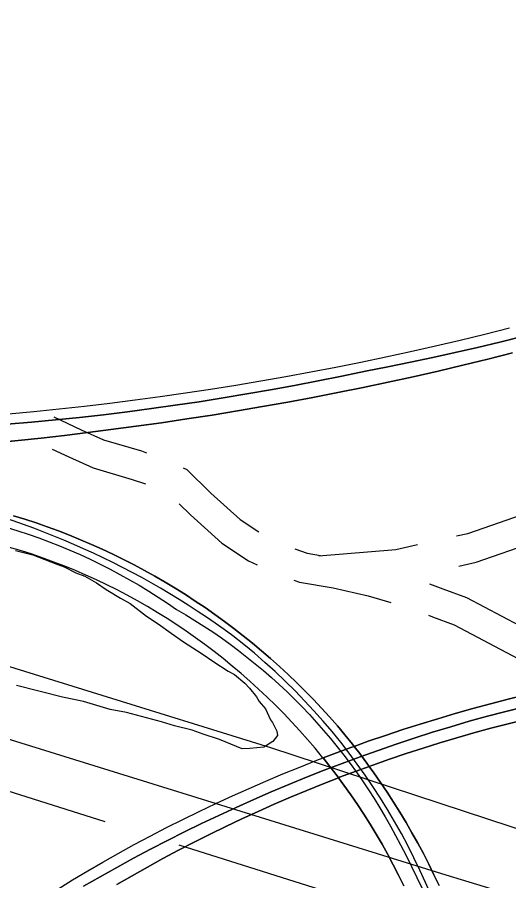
# Model space of a CAD drawing. Extents: x 3568792 to 3606828, y 529143 to 554785.
# Drawn here: x 3601360 to 3601854, y 538044 to 538911 of the extents above; entities that cross this region are included whole.
import ezdxf

# ---------------------------------------------------------------- set-up
doc = ezdxf.new("R2010")
doc.units = 0
for name, color, linetype in [('V-BRDG-OTLN', 7, 'Continuous'), ('V-ROAD-CNTR', 7, 'Continuous'), ('V-SITE-VEGE', 7, 'Continuous'), ('V-TOPO-SHOR', 7, 'Continuous')]:
    doc.layers.add(name, color=color, linetype=linetype)

msp = doc.modelspace()

# ---------------------------------------------------------------- linework, layer by layer
at = {"layer": 'V-BRDG-OTLN'}
for p, q in [((3601805.32, 538587.09), (3601830.16, 538593.11)), ((3601830.16, 538593.11), (3601854.95, 538599.34)), ((3601780.43, 538581.26), (3601805.32, 538587.09)), ((3601755.5, 538575.63), (3601780.43, 538581.26)), ((3601705.5, 538564.98), (3601730.52, 538570.21)), ((3601730.52, 538570.21), (3601755.5, 538575.63)), ((3601832.95, 538567.81), (3601807.99, 538561.75)), ((3601857.87, 538574.07), (3601832.95, 538567.81)), ((3601655.34, 538555.13), (3601680.44, 538559.96)), ((3601680.44, 538559.96), (3601705.5, 538564.98)), ((3601807.99, 538561.75), (3601782.98, 538555.88)), ((3601605.02, 538546.09), (3601630.2, 538550.51)), ((3601630.2, 538550.51), (3601655.34, 538555.13)), ((3601757.93, 538550.2), (3601732.83, 538544.72)), ((3601782.98, 538555.88), (3601757.93, 538550.2)), ((3601554.58, 538537.85), (3601579.82, 538541.87)), ((3601579.82, 538541.87), (3601605.02, 538546.09)), ((3601732.83, 538544.72), (3601707.7, 538539.43)), ((3601504, 538530.43), (3601529.3, 538534.04)), ((3601529.3, 538534.04), (3601554.58, 538537.85)), ((3601682.52, 538534.33), (3601657.3, 538529.42)), ((3601707.7, 538539.43), (3601682.52, 538534.33)), ((3601427.95, 538520.81), (3601453.32, 538523.81)), ((3601453.32, 538523.81), (3601478.68, 538527.02)), ((3601478.68, 538527.02), (3601504, 538530.43)), ((3601632.05, 538524.71), (3601606.77, 538520.2)), ((3601657.3, 538529.42), (3601632.05, 538524.71)), ((3601351.68, 538513.03), (3601377.12, 538515.42)), ((3601377.12, 538515.42), (3601402.54, 538518.01)), ((3601402.54, 538518.01), (3601427.95, 538520.81)), ((3601581.45, 538515.88), (3601556.1, 538511.75)), ((3601606.77, 538520.2), (3601581.45, 538515.88)), ((3601530.71, 538507.82), (3601505.3, 538504.09)), ((3601556.1, 538511.75), (3601530.71, 538507.82)), ((3601479.87, 538500.55), (3601454.41, 538497.21)), ((3601505.3, 538504.09), (3601479.87, 538500.55)), ((3601407.83, 538491.2), (3601384.49, 538488.52)), ((3601431.13, 538494.1), (3601407.83, 538491.2)), ((3601454.41, 538497.21), (3601431.13, 538494.1)), ((3601361.14, 538486.06), (3601337.76, 538483.8)), ((3601384.49, 538488.52), (3601361.14, 538486.06)), ((3601356.67, 538410.72), (3601368.04, 538407.18)), ((3601368.04, 538407.18), (3601379.33, 538403.44)), ((3601379.33, 538403.44), (3601390.57, 538399.51)), ((3601364.52, 538375.48), (3601296.88, 538394.01)), ((3601390.57, 538399.51), (3601401.73, 538395.39)), ((3601401.73, 538395.39), (3601412.82, 538391.08)), ((3601412.82, 538391.08), (3601423.85, 538386.58)), ((3601423.85, 538386.58), (3601434.78, 538381.89)), ((3601434.78, 538381.89), (3601445.64, 538377.02)), ((3601445.64, 538377.02), (3601456.42, 538371.96)), ((3601375.51, 538371.92), (3601364.52, 538375.48)), ((3601386.42, 538368.15), (3601375.51, 538371.92)), ((3601397.27, 538364.18), (3601386.42, 538368.15)), ((3601456.42, 538371.96), (3601467.1, 538366.72)), ((3601408.04, 538360), (3601397.27, 538364.18)), ((3601418.73, 538355.63), (3601408.04, 538360)), ((3601467.1, 538366.72), (3601477.7, 538361.3)), ((3601477.7, 538361.3), (3601488.2, 538355.7)), ((3601429.35, 538351.06), (3601418.73, 538355.63)), ((3601439.87, 538346.29), (3601429.35, 538351.06)), ((3601488.2, 538355.7), (3601498.61, 538349.92)), ((3601450.3, 538341.32), (3601439.87, 538346.29)), ((3601498.61, 538349.92), (3601508.92, 538343.96)), ((3601508.92, 538343.96), (3601519.12, 538337.83)), ((3601460.64, 538336.16), (3601450.3, 538341.32)), ((3601470.88, 538330.81), (3601460.64, 538336.16)), ((3601519.12, 538337.83), (3601529.21, 538331.52)), ((3601481.02, 538325.27), (3601470.88, 538330.81)), ((3601491.06, 538319.54), (3601481.02, 538325.27)), ((3601529.21, 538331.52), (3601539.2, 538325.04)), ((3601539.2, 538325.04), (3601549.08, 538318.4)), ((3601500.98, 538313.62), (3601491.06, 538319.54)), ((3601549.08, 538318.4), (3601558.84, 538311.58)), ((3601510.8, 538307.53), (3601500.98, 538313.62)), ((3601520.5, 538301.24), (3601510.8, 538307.53)), ((3601558.84, 538311.58), (3601568.48, 538304.6)), ((3601530.09, 538294.78), (3601520.5, 538301.24)), ((3601568.48, 538304.6), (3601578.01, 538297.46)), ((3601539.55, 538288.14), (3601530.09, 538294.78)), ((3601578.01, 538297.46), (3601587.41, 538290.16)), ((3601587.41, 538290.16), (3601596.69, 538282.7)), ((3601548.89, 538281.33), (3601539.55, 538288.14)), ((3601558.09, 538274.34), (3601548.89, 538281.33)), ((3601596.69, 538282.7), (3601605.83, 538275.07)), ((3601567.17, 538267.18), (3601558.09, 538274.34)), ((3601605.83, 538275.07), (3601614.85, 538267.3)), ((3601576.29, 538259.78), (3601567.17, 538267.18)), ((3601614.85, 538267.3), (3601623.73, 538259.37)), ((3601585.27, 538252.21), (3601576.29, 538259.78)), ((3601623.73, 538259.37), (3601632.48, 538251.29)), ((3601594.12, 538244.48), (3601585.27, 538252.21)), ((3601632.48, 538251.29), (3601641.09, 538243.07)), ((3601602.83, 538236.6), (3601594.12, 538244.48)), ((3601641.09, 538243.07), (3601649.56, 538234.69)), ((3601611.39, 538228.55), (3601602.83, 538236.6)), ((3601649.56, 538234.69), (3601657.88, 538226.18)), ((3601619.81, 538220.35), (3601611.39, 538228.55)), ((3601628.08, 538212.01), (3601619.81, 538220.35)), ((3601657.88, 538226.18), (3601666.06, 538217.52)), ((3601636.2, 538203.51), (3601628.08, 538212.01)), ((3601666.06, 538217.52), (3601674.08, 538208.72)), ((3601644.16, 538194.87), (3601636.2, 538203.51)), ((3601674.08, 538208.72), (3601681.87, 538199.71)), ((3601651.96, 538186.08), (3601644.16, 538194.87)), ((3601681.87, 538199.71), (3601689.51, 538190.57)), ((3601659.61, 538177.16), (3601651.96, 538186.08)), ((3601689.51, 538190.57), (3601696.98, 538181.29)), ((3601667.1, 538168.1), (3601659.61, 538177.16)), ((3601695.52, 538178.03), (3601678.28, 538171.67)), ((3601698.65, 538179.15), (3601695.52, 538178.03)), ((3601696.98, 538181.29), (3601698.65, 538179.15)), ((3601678.28, 538171.67), (3601667.52, 538167.56)), ((3601667.52, 538167.56), (3601667.1, 538168.1))]:
    msp.add_line(p, q, dxfattribs=at)
for points in [[(3601350.38, 538502.44), (3601374.55, 538504.55), (3601398.69, 538506.86), (3601422.82, 538509.39), (3601446.92, 538512.12), (3601471, 538515.07), (3601495.06, 538518.22), (3601519.08, 538521.58), (3601543.08, 538525.15), (3601567.04, 538528.92), (3601590.98, 538532.91), (3601614.87, 538537.09), (3601638.73, 538541.49), (3601662.56, 538546.09), (3601686.34, 538550.9), (3601710.08, 538555.92), (3601732.71, 538560.27), (3601755.29, 538564.81), (3601777.84, 538569.56), (3601800.35, 538574.5), (3601822.81, 538579.63), (3601845.23, 538584.97), (3601867.6, 538590.5)], [(3601454.41, 538497.21), (3601479.87, 538500.55), (3601505.3, 538504.09), (3601530.71, 538507.82), (3601556.1, 538511.75), (3601581.45, 538515.88), (3601606.77, 538520.2), (3601632.05, 538524.71), (3601657.3, 538529.42), (3601682.52, 538534.33), (3601707.7, 538539.43), (3601732.83, 538544.72), (3601757.93, 538550.2), (3601782.98, 538555.88), (3601807.99, 538561.75), (3601832.95, 538567.81), (3601857.87, 538574.07)], [(3601337.76, 538483.8), (3601361.14, 538486.06), (3601384.49, 538488.52), (3601407.83, 538491.2), (3601431.13, 538494.1), (3601454.41, 538497.21)], [(3601871.34, 538230.79), (3601853.51, 538226.41), (3601835.72, 538221.83), (3601817.99, 538217.05), (3601800.31, 538212.06), (3601782.69, 538206.89), (3601765.13, 538201.51), (3601747.63, 538195.93), (3601730.19, 538190.16), (3601712.82, 538184.19), (3601698.65, 538179.15), (3601696.98, 538181.29), (3601689.51, 538190.57), (3601681.87, 538199.71), (3601674.08, 538208.72), (3601666.06, 538217.52), (3601657.88, 538226.18), (3601649.56, 538234.69), (3601641.09, 538243.07), (3601632.48, 538251.29), (3601623.73, 538259.37), (3601614.85, 538267.3), (3601605.83, 538275.07), (3601596.69, 538282.7), (3601587.41, 538290.16), (3601578.01, 538297.46), (3601568.48, 538304.6), (3601558.84, 538311.58), (3601549.08, 538318.4), (3601539.2, 538325.04), (3601529.21, 538331.52), (3601519.12, 538337.83), (3601508.92, 538343.96), (3601498.61, 538349.92), (3601488.2, 538355.7), (3601477.7, 538361.3), (3601467.1, 538366.72), (3601456.42, 538371.96), (3601445.64, 538377.02), (3601434.78, 538381.89), (3601423.85, 538386.58), (3601412.82, 538391.08), (3601401.73, 538395.39), (3601390.57, 538399.51), (3601379.33, 538403.44), (3601368.04, 538407.18), (3601356.67, 538410.72)], [(3601350.16, 538398.75), (3601360.84, 538395.48), (3601371.46, 538392.01), (3601382, 538388.34), (3601392.48, 538384.47), (3601402.88, 538380.39), (3601413.2, 538376.12), (3601423.44, 538371.65), (3601433.59, 538366.99), (3601443.65, 538362.13), (3601453.62, 538357.08), (3601463.49, 538351.84), (3601473.25, 538346.42), (3601482.91, 538340.8), (3601492.46, 538335.01), (3601501.9, 538329.03), (3601511.23, 538322.87), (3601520.43, 538316.54), (3601529.65, 538311.17), (3601538.76, 538305.62), (3601547.77, 538299.91), (3601556.67, 538294.02), (3601565.45, 538287.97), (3601574.12, 538281.75), (3601582.68, 538275.37), (3601591.11, 538268.84), (3601599.41, 538262.14), (3601607.59, 538255.29), (3601615.64, 538248.28), (3601623.55, 538241.13), (3601631.33, 538233.82), (3601638.97, 538226.38), (3601646.47, 538218.78), (3601653.83, 538211.05), (3601661.03, 538203.18), (3601668.09, 538195.18), (3601675, 538187.04), (3601681.75, 538178.78), (3601688.35, 538170.39), (3601694.78, 538161.88), (3601701.06, 538153.25), (3601707.17, 538144.5), (3601713.12, 538135.63), (3601718.89, 538126.66), (3601724.5, 538117.58), (3601729.94, 538108.39), (3601735.2, 538099.11), (3601740.29, 538089.72), (3601745.2, 538080.25), (3601750.94, 538069.45), (3601756.5, 538058.56), (3601761.86, 538047.57), (3601767.02, 538036.49)], [(3601870.61, 538206.03), (3601853.37, 538201.77), (3601836.18, 538197.31), (3601819.04, 538192.64), (3601801.96, 538187.76), (3601784.94, 538182.69), (3601767.98, 538177.41), (3601751.08, 538171.94), (3601734.24, 538166.27), (3601717.48, 538160.39), (3601713.84, 538159.07), (3601711.46, 538162.36), (3601704.3, 538171.89), (3601698.65, 538179.15), (3601712.82, 538184.19), (3601730.19, 538190.16), (3601747.63, 538195.93), (3601765.13, 538201.51), (3601782.69, 538206.89), (3601800.31, 538212.06), (3601817.99, 538217.05), (3601835.72, 538221.83), (3601853.51, 538226.41), (3601871.34, 538230.79)], [(3601426.87, 538038.64), (3601443.52, 538048.2), (3601460.28, 538057.57), (3601477.13, 538066.76), (3601494.09, 538075.76), (3601511.16, 538084.57), (3601528.31, 538093.19), (3601545.56, 538101.61), (3601562.91, 538109.85), (3601580.34, 538117.89), (3601597.87, 538125.73), (3601615.47, 538133.38), (3601633.17, 538140.83), (3601650.94, 538148.08), (3601668.8, 538155.13), (3601686.73, 538161.98), (3601704.74, 538168.64), (3601722.82, 538175.09), (3601740.96, 538181.33), (3601759.18, 538187.38), (3601777.47, 538193.22), (3601795.81, 538198.85), (3601814.22, 538204.29), (3601832.69, 538209.51), (3601849.85, 538213.88), (3601867.06, 538218.05)], [(3601784.01, 538039.41), (3601778.94, 538050.19), (3601773.69, 538060.89), (3601768.26, 538071.5), (3601762.64, 538082.02), (3601756.85, 538092.43), (3601750.89, 538102.75), (3601744.74, 538112.96), (3601738.42, 538123.07), (3601731.94, 538133.06), (3601725.28, 538142.94), (3601718.45, 538152.71), (3601713.84, 538159.07), (3601717.48, 538160.39), (3601734.24, 538166.27), (3601751.08, 538171.94), (3601767.98, 538177.41), (3601784.94, 538182.69), (3601801.96, 538187.76), (3601819.04, 538192.64), (3601836.18, 538197.31), (3601853.37, 538201.77), (3601870.61, 538206.03)], [(3601401.01, 538035.81), (3601416, 538045.05), (3601431.1, 538054.1), (3601446.31, 538062.99), (3601461.61, 538071.7), (3601477.73, 538080.51), (3601493.96, 538089.13), (3601510.27, 538097.57), (3601526.69, 538105.83), (3601543.19, 538113.9), (3601559.79, 538121.78), (3601576.47, 538129.48), (3601593.24, 538136.99), (3601610.09, 538144.31), (3601627.02, 538151.44), (3601644.03, 538158.37), (3601661.12, 538165.12), (3601667.52, 538167.56), (3601674.42, 538158.9), (3601681.57, 538149.58), (3601683.02, 538147.61), (3601667.61, 538141.59), (3601651.14, 538134.94), (3601634.74, 538128.08), (3601618.43, 538121.04), (3601602.21, 538113.8), (3601586.07, 538106.37), (3601570.02, 538098.75), (3601554.06, 538090.94), (3601538.19, 538082.94), (3601522.42, 538074.76), (3601506.74, 538066.39), (3601491.17, 538057.84), (3601475.75, 538049.3), (3601460.43, 538040.58)], [(3601748.62, 538039.24), (3601743.44, 538049.8), (3601738.07, 538060.26), (3601732.52, 538070.62), (3601726.78, 538080.88), (3601720.86, 538091.04), (3601714.75, 538101.09), (3601708.47, 538111.02), (3601702, 538120.84), (3601695.37, 538130.54), (3601688.55, 538140.12), (3601683.02, 538147.61), (3601684.16, 538148.06), (3601700.78, 538154.32), (3601713.84, 538159.07), (3601718.45, 538152.71), (3601725.28, 538142.94), (3601731.94, 538133.06), (3601738.42, 538123.07), (3601744.74, 538112.96), (3601750.89, 538102.75), (3601756.85, 538092.43), (3601762.64, 538082.02), (3601768.26, 538071.5), (3601773.69, 538060.89), (3601778.94, 538050.19), (3601784.01, 538039.41)], [(3601460.43, 538040.58), (3601475.75, 538049.3), (3601491.17, 538057.84), (3601506.74, 538066.39), (3601522.42, 538074.76), (3601538.19, 538082.94), (3601554.06, 538090.94), (3601570.02, 538098.75), (3601586.07, 538106.37), (3601602.21, 538113.8), (3601618.43, 538121.04), (3601634.74, 538128.08), (3601651.14, 538134.94), (3601667.61, 538141.59), (3601683.02, 538147.61), (3601688.55, 538140.12), (3601695.37, 538130.54), (3601702, 538120.84), (3601708.47, 538111.02), (3601714.75, 538101.09), (3601720.86, 538091.04), (3601726.78, 538080.88), (3601732.52, 538070.62), (3601738.07, 538060.26), (3601743.44, 538049.8), (3601748.62, 538039.24)]]:
    msp.add_lwpolyline(points, dxfattribs=at)
msp.add_lwpolyline([(3601704.3, 538171.89), (3601711.46, 538162.36), (3601713.84, 538159.07), (3601700.78, 538154.32), (3601684.16, 538148.06), (3601683.02, 538147.61), (3601681.57, 538149.58), (3601674.42, 538158.9), (3601667.52, 538167.56), (3601678.28, 538171.67), (3601695.52, 538178.03), (3601698.65, 538179.15)], close=True, dxfattribs=at)
at = {"layer": 'V-ROAD-CNTR'}
for points in [[(3601867.6, 538590.5), (3601845.23, 538584.97), (3601822.81, 538579.63), (3601800.35, 538574.5), (3601777.84, 538569.56), (3601755.29, 538564.81), (3601732.71, 538560.27), (3601710.08, 538555.92), (3601686.34, 538550.9), (3601662.56, 538546.09), (3601638.73, 538541.49), (3601614.87, 538537.09), (3601590.98, 538532.91), (3601567.04, 538528.92), (3601543.08, 538525.15), (3601519.08, 538521.58), (3601495.06, 538518.22), (3601471, 538515.07), (3601446.92, 538512.12), (3601422.82, 538509.39), (3601398.69, 538506.86), (3601374.55, 538504.55), (3601350.38, 538502.44)], [(3599951.14, 538576.74), (3601448.4, 538103.75)], [(3601397.07, 538509.88), (3601424.67, 538497.01), (3601447.13, 538486.94), (3601485.02, 538475.71), (3601490.13, 538473.94)], [(3601395.58, 538477.47), (3601412.19, 538469.73), (3601436.68, 538458.74), (3601475.84, 538447.14), (3601489.06, 538442.56)], [(3601527.05, 538458.66), (3601530.82, 538456.92), (3601554.9, 538433.41), (3601584.24, 538406.78), (3601603.07, 538394.43)], [(3601523.02, 538422.62), (3601534.34, 538411.57), (3601565.82, 538382.99), (3601592.59, 538365.42), (3601601.31, 538361.38)], [(3601801.47, 538390.33), (3601812.94, 538392.88), (3601867.8, 538411.99), (3601894.99, 538425.04)], [(3601803.94, 538360.15), (3601821.15, 538363.97), (3601879.27, 538384.21), (3601898.04, 538393.23)], [(3601639.24, 538377.52), (3601651.51, 538372.98), (3601665.06, 538370.71)], [(3601663.21, 538370.56), (3601740.6, 538376.83), (3601762.42, 538381.67)], [(3601638.17, 538345.93), (3601643.76, 538343.87), (3601677.78, 538338.16), (3601712.9, 538330.22), (3601735.49, 538323.62)], [(3601774.4, 538342.26), (3601787.79, 538337.45), (3601811.58, 538328.51), (3601864.95, 538300.32)], [(3601773.35, 538310.76), (3601777.45, 538309.29), (3601799.25, 538301.1), (3601863.23, 538267.3)], [(3601867.06, 538218.05), (3601849.85, 538213.88), (3601832.69, 538209.51), (3601814.22, 538204.29), (3601795.81, 538198.85), (3601777.47, 538193.22), (3601759.18, 538187.38), (3601740.96, 538181.33), (3601722.82, 538175.09), (3601704.74, 538168.64), (3601686.73, 538161.98), (3601668.8, 538155.13), (3601650.94, 538148.08), (3601633.17, 538140.83)], [(3601633.17, 538140.83), (3601615.47, 538133.38), (3601597.87, 538125.73), (3601580.34, 538117.89), (3601562.91, 538109.85), (3601545.56, 538101.61), (3601528.31, 538093.19), (3601511.16, 538084.57), (3601494.09, 538075.76), (3601477.13, 538066.76), (3601460.28, 538057.57), (3601443.52, 538048.2), (3601426.87, 538038.64)], [(3601522.82, 538080.25), (3601702.81, 538023.39), (3601747.56, 538009.36)]]:
    msp.add_lwpolyline(points, dxfattribs=at)
for centre, radius, start, end in [((3601089.76, 537626.34), 823.44, 53.71862, 77.91883), ((3601183.92, 537783.77), 641.05, 12.62859, 52.17638)]:
    msp.add_arc(centre, radius, start, end, dxfattribs=at)
at = {"layer": 'V-SITE-VEGE'}
msp.add_lwpolyline([(3601358.77, 538375.84), (3601375.93, 538371.26), (3601399.99, 538361.97), (3601407.55, 538359.33), (3601419.25, 538353.31), (3601428.19, 538349.99), (3601439.9, 538343.29), (3601449.56, 538336.57), (3601464.04, 538327.85), (3601473.68, 538322.49), (3601490.25, 538309.69), (3601501.98, 538302.3), (3601515.09, 538292.88), (3601527.51, 538284.13), (3601546.13, 538272.04), (3601557.86, 538263.97), (3601572.34, 538254.57), (3601578.54, 538251.22), (3601588.91, 538242.45), (3601593.76, 538237.72), (3601600.7, 538228.91), (3601603.5, 538224.15), (3601609.75, 538216.7), (3601614.67, 538205.81), (3601616.75, 538203.1), (3601618.85, 538199.02), (3601620.96, 538194.26), (3601621.7, 538190.16), (3601616.98, 538183.94), (3601608.15, 538178.36), (3601593.81, 538176.82), (3601586.28, 538176.73), (3601563.59, 538186.04), (3601547.1, 538191.31), (3601536.11, 538195.29), (3601518.26, 538199.86), (3601505.21, 538203.81), (3601470.21, 538212.97), (3601453.75, 538216.19), (3601426.97, 538224.08), (3601405.7, 538228.61), (3601359.72, 538240.38)], dxfattribs=at)
at = {"layer": 'V-TOPO-SHOR'}
for points in [[(3599303.17, 538933.16), (3599684.99, 538806.87), (3600115.15, 538684), (3600350.49, 538593.89), (3600439.2, 538551.33), (3600861.92, 538416.05), (3601256.09, 538288.96), (3601614.78, 538178.13), (3601953.95, 538066.51), (3602312.62, 537973.13), (3602554.94, 537901.88), (3602670.31, 537851.1), (3602717.12, 537838.46)], [(3602717.78, 537764.33), (3602677.27, 537776.83), (3602447.9, 537843.31), (3602136.56, 537944.84), (3601791.02, 538049.75), (3601374.06, 538179.41), (3600991.38, 538298.1), (3600507.58, 538464.9), (3600284, 538523.86), (3600247.76, 538540.49), (3600206.62, 538570.35), (3600171.33, 538586.99), (3599927.93, 538637.18), (3599524.29, 538763.21), (3599273.92, 538841.76)]]:
    msp.add_lwpolyline(points, dxfattribs=at)

doc.saveas('drawing.dxf')
